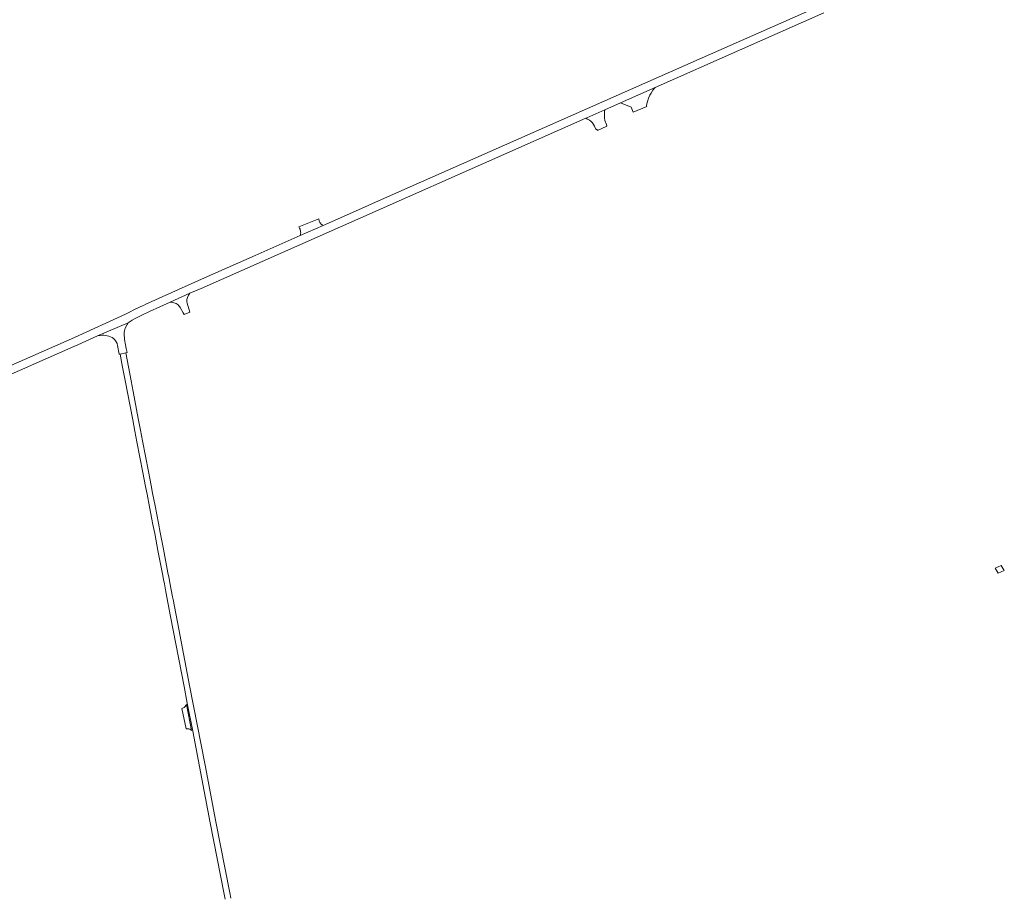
# Model space of a CAD drawing. Header units: metres. Extents: x 166325 to 190320, y 381923 to 404576.
# Tile 831 of 1056: x 177597 to 178201, y 396204 to 396743. Entities that reach past the tile are written whole.
import ezdxf

# ---------------------------------------------------------------- set-up
doc = ezdxf.new("R2010")
doc.units = ezdxf.units.M
for name, color, linetype, lineweight in [('B-WE-VH-VERHARDING_ASFALT-GV', 8, 'Continuous', 18), ('B-WE-VH-VERHARDING_BETONSTRAATSTEEN-GV', 8, 'Continuous', 18), ('B-WE-VH-VERHARDING_FUNDERING_ZAND-GV', 8, 'Continuous', 18)]:
    doc.layers.add(name, color=color, linetype=linetype, lineweight=lineweight)

msp = doc.modelspace()

# ---------------------------------------------------------------- linework, layer by layer
at = {"layer": 'B-WE-VH-VERHARDING_ASFALT-GV', "flags": 128}
for points in [[(178103.936, 396758.863), (178013.985, 396719.047), (177817.473, 396632.063), (177807.04, 396627.464), (177783.44, 396617.062), (177769.458, 396610.899), (177741.878, 396598.743), (177710.703, 396585.002), (177674.862, 396568.813)], [(177633.023, 396543.882), (177645.199, 396549.331), (177664.005, 396557.339), (177666.365, 396559.084), (177668.361, 396560.063), (177672.694, 396562.267), (177677.09, 396564.343), (177689.684, 396569.992), (177701.864, 396575.454), (177708.662, 396578.503), (177819.002, 396627.163), (177944.528, 396682.746), (177945.152, 396683.022), (177956.219, 396687.922), (177965.838, 396692.182), (177987.04, 396701.57), (178090.342, 396747.312)], [(177662.422, 396562.752), (177630.981, 396548.472), (177545.814, 396511.057), (177545.065, 396510.728), (177540.733, 396508.815), (177530.276, 396504.19), (177523.684, 396501.274), (177501.153, 396491.331), (177500.163, 396490.894), (177397.183, 396445.74), (177393.864, 396444.285), (177389.071, 396442.358), (177391.515, 396437.408), (177395.238, 396439.148), (177397.436, 396440.175), (177409.943, 396445.677), (177410.275, 396445.823), (177499.8, 396485.21), (177500.84, 396485.597), (177532.357, 396499.631), (177630.701, 396542.861), (177633.023, 396543.882)], [(177664.005, 396557.339), (177645.199, 396549.331), (177646.941, 396549.629)], [(177662.196, 396554.157), (177663.116, 396555.906)], [(177657.521, 396543.423), (177658.428, 396538.143), (177658.967, 396538.247), (177662.627, 396538.955), (177663.33, 396539.091), (177662.84, 396541.643)], [(177726.885, 396204.697), (177726.218, 396207.896), (177717.764, 396251.536), (177711.113, 396286.141), (177701.649, 396334.999), (177695.011, 396369.655), (177691.528, 396387.706), (177691.183, 396389.455), (177689.523, 396397.873), (177689.022, 396400.723), (177688.379, 396404.048), (177685.58, 396418.524), (177683.586, 396428.836), (177682.495, 396434.477), (177680.424, 396445.187), (177678.918, 396452.978), (177677.999, 396457.728), (177676.353, 396466.241), (177674.532, 396475.656), (177672.707, 396485.095), (177671.451, 396491.593), (177670.193, 396498.632), (177667.011, 396515.222), (177665.81, 396521.725), (177662.627, 396538.955), (177658.967, 396538.247), (177660.51, 396530.263), (177662.297, 396521.023), (177663.538, 396514.606), (177666.76, 396497.942), (177668.113, 396490.947), (177669.369, 396484.449), (177671.194, 396475.011), (177673.015, 396465.595), (177674.661, 396457.082), (177675.58, 396452.333), (177677.086, 396444.542), (177679.157, 396433.832), (177680.248, 396428.19), (177682.242, 396417.879), (177685.041, 396403.402), (177685.678, 396400.105), (177686.175, 396397.283), (177687.095, 396392.441), (177689.949, 396377.424), (177691.574, 396368.994), (177698.212, 396334.337), (177700.176, 396324.201), (177703.519, 396306.94), (177707.676, 396285.478), (177714.327, 396250.872), (177722.787, 396207.206), (177723.51, 396203.962)]]:
    msp.add_lwpolyline(points, dxfattribs=at)
for points in [[(177783.44, 396617.062), (177782.848, 396617.437), (177782.478, 396617.74), (177782.139, 396618.077), (177781.835, 396618.446), (177781.543, 396618.886), (177781.321, 396619.31), (177781.14, 396619.76), (177781.007, 396620.212), (177780.918, 396620.682), (177780.875, 396621.158), (177768.643, 396616.127), (177769.079, 396615.411), (177769.32, 396614.883), (177769.481, 396614.41), (177769.64, 396613.768), (177769.717, 396613.192), (177769.737, 396612.611), (177769.7, 396612.034), (177769.607, 396611.461), (177769.458, 396610.899)], [(177699.927, 396570.905), (177699.979, 396571.568), (177700.096, 396572.222), (177700.276, 396572.862), (177700.694, 396573.846), (177701.031, 396574.419), (177701.422, 396574.957), (177701.864, 396575.454), (177689.684, 396569.992), (177690.666, 396569.957), (177691.369, 396569.85), (177692.058, 396569.674), (177692.726, 396569.431), (177693.368, 396569.124), (177693.976, 396568.755), (177694.521, 396568.349), (177695.048, 396567.871), (177695.526, 396567.344), (177695.949, 396566.772), (177697.646, 396563.547), (177698.248, 396562.403), (177701.844, 396563.963), (177700.051, 396569.405), (177699.941, 396570.24)]]:
    msp.add_lwpolyline(points, close=True, dxfattribs=at)
at = {"layer": 'B-WE-VH-VERHARDING_ASFALT-GV'}
for points in [[(177674.862, 396568.813, 0.0122818), (177662.422, 396562.752)], [(177663.116, 396555.906, -0.0370229), (177664.005, 396557.339)], [(177661.508, 396550.609, -0.120579), (177662.196, 396554.157)], [(177646.941, 396549.629, -0.1929735), (177654.974, 396547.741)], [(177654.974, 396547.741, -0.1790222), (177657.521, 396543.423)], [(177662.84, 396541.643, -0.0517684), (177661.508, 396550.609)]]:
    msp.add_lwpolyline(points, format="xyb", dxfattribs=at)
at = {"layer": 'B-WE-VH-VERHARDING_BETONSTRAATSTEEN-GV', "flags": 128}
for points in [[(177985.685, 396699.908), (177987.04, 396701.57), (177965.838, 396692.182), (177972.272, 396689.582), (177973.603, 396686.434), (177981.836, 396689.917), (177981.688, 396690.331), (177981.783, 396690.887), (177982.273, 396692.975), (177982.966, 396695.006), (177983.854, 396696.958), (177984.498, 396698.12)], [(177950.902, 396675.765), (177951.382, 396676.004), (177951.632, 396675.208), (177957.453, 396678.011), (177957.13, 396678.865), (177956.185, 396681.368), (177955.958, 396683.123), (177955.905, 396684.892), (177956.063, 396686.964), (177956.219, 396687.922), (177945.152, 396683.022), (177944.528, 396682.746), (177945.564, 396682.28), (177946.684, 396681.615), (177947.722, 396680.827), (177948.664, 396679.927), (177949.922, 396677.918)]]:
    msp.add_lwpolyline(points, close=True, dxfattribs=at)
for points in [[(177698.872, 396322.162), (177698.722, 396322.008), (177698.295, 396321.65), (177697.822, 396321.355), (177697.312, 396321.13), (177696.951, 396321.019), (177699.483, 396308.535), (177700.147, 396308.572)], [(177702.794, 396307.527), (177699.732, 396323.334)], [(177700.147, 396308.572), (177700.588, 396308.565)]]:
    msp.add_lwpolyline(points, dxfattribs=at)
at = {"layer": 'B-WE-VH-VERHARDING_BETONSTRAATSTEEN-GV'}
for points in [[(177699.732, 396323.334, -0.048151), (177698.872, 396322.162)], [(177700.588, 396308.565, -0.1702834), (177702.794, 396307.527)]]:
    msp.add_lwpolyline(points, format="xyb", dxfattribs=at)
at = {"layer": 'B-WE-VH-VERHARDING_FUNDERING_ZAND-GV', "flags": 128}
msp.add_lwpolyline([(178195.427, 396406.901), (178197.37, 396403.849), (178201.07, 396405.484), (178199.118, 396408.55)], close=True, dxfattribs=at)

doc.saveas('drawing.dxf')
